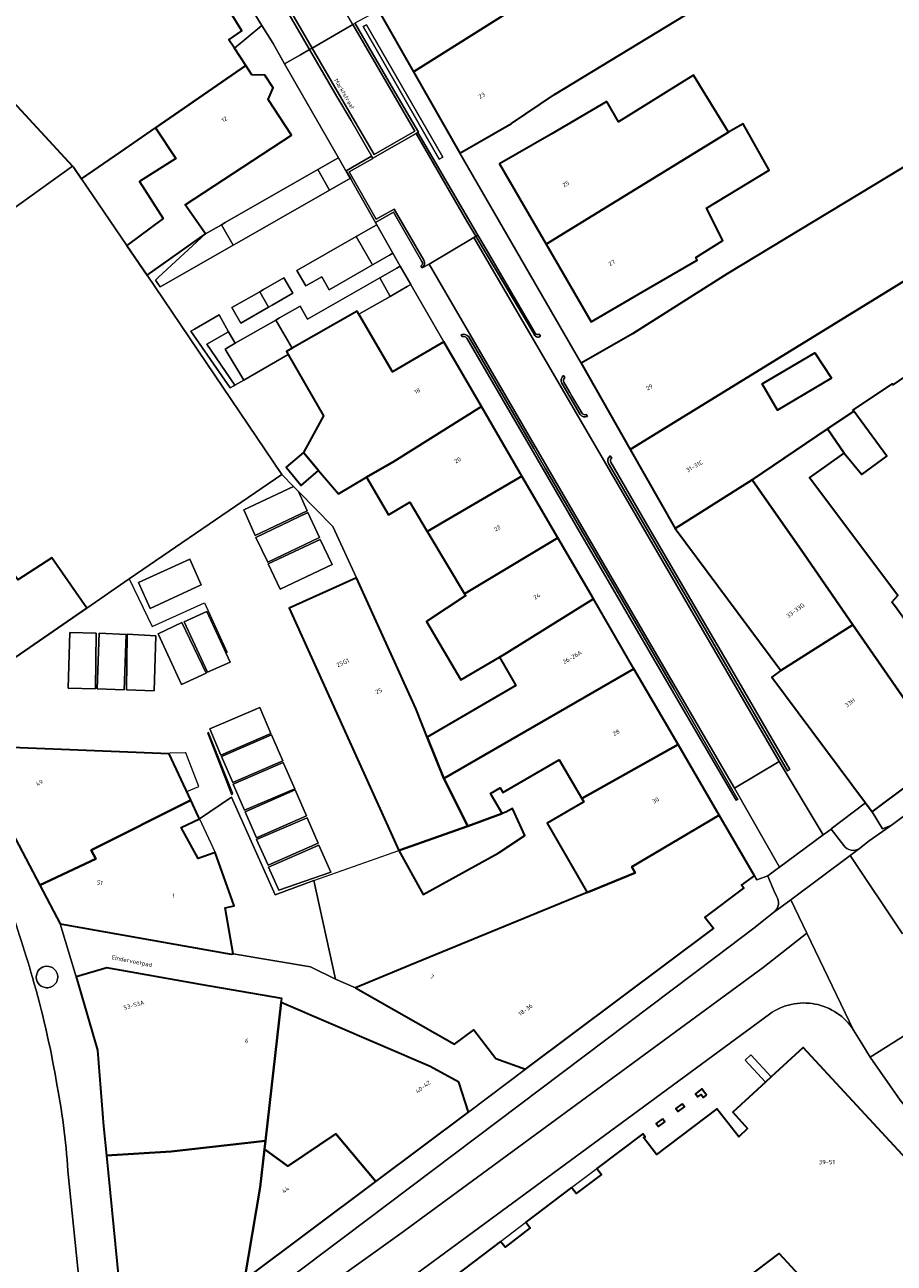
# Model space of a CAD drawing. Header units: metres. Extents: x 197700 to 204338, y 317132 to 325229.
# Tile 706 of 1056: x 202582 to 202656, y 319528 to 319632. Entities that reach past the tile are written whole.
import ezdxf
from ezdxf.enums import TextEntityAlignment as Align

# ---------------------------------------------------------------- set-up
doc = ezdxf.new("R2010")
doc.units = ezdxf.units.M
for name, color, linetype, lineweight in [('B-WE-GR-BEPLANTING_CULTUUR_BODEMBEDEKKER-GV', 90, 'Continuous', 18), ('B-WE-GR-BEPLANTING_CULTUUR_VASTE PLANTENVAK-GV', 90, 'Continuous', 18), ('B-WE-IE-TERREINAFSCHEIDING_KUNSTMATIG_MUUR-G', 90, 'IE-TERREINAFSCHEIDING-KUNSTMATIG-DICHT', 18), ('B-WE-IE-TERREINAFSCHEIDING_KUNSTMATIG_MUUR-GV', 90, 'Continuous', 18), ('B-WE-OG-BEBOUWING-GV', 7, 'Continuous', 35), ('B-WE-OG-BEBOUWING-T18', 10, 'Continuous', 18), ('B-WE-OG-TERREIN_ERF-GV', 7, 'Continuous', 18), ('B-WE-OG-TERREIN_ONBEGROEID-GV', 7, 'Continuous', 18), ('B-WE-OG-TOPOGRAFIE-T18', 10, 'Continuous', 18), ('B-WE-VH-VERHARDING_ASFALT-GV', 252, 'Continuous', 18), ('B-WE-VH-VERHARDING_BEDRIJFSVLOERPLAAT-GV', 252, 'Continuous', 18), ('B-WE-VH-VERHARDING_BETONSTRAATSTEEN-GV', 252, 'Continuous', 18), ('B-WE-VH-VERHARDING_OPEN-GV', 252, 'Continuous', 18), ('B-WE-VH-VERHARDING_SIERBESTRATING-GV', 252, 'Continuous', 18), ('B-WE-VH-VERHARDING_STRAATBAKSTEEN-GV', 252, 'Continuous', 18), ('B-WE-VH-VERHARDING_TEGEL-GV', 252, 'Continuous', 18)]:
    doc.layers.add(name, color=color, linetype=linetype, lineweight=lineweight)
doc.styles.add('NLCS-ISO-M200-T18', font='NLCS-ISO.ttf', dxfattribs={"height": 0.36})
doc.linetypes.add('IE-TERREINAFSCHEIDING-KUNSTMATIG-DICHT', pattern='A,8,-1,[82,NLCS.SHX,S=0.75,R=90,X=0,Y=0],-1', length=10)

msp = doc.modelspace()

# ---------------------------------------------------------------- linework, layer by layer
at = {"layer": 'B-WE-GR-BEPLANTING_CULTUUR_BODEMBEDEKKER-GV'}
for points in [[(202599.05, 319615.499), (202600.043, 319613.762), (202600.347, 319613.936), (202608.16, 319618.403), (202607.167, 319620.139), (202599.354, 319615.673)], [(202600.043, 319613.762), (202599.05, 319615.499), (202597.721, 319614.739), (202593.758, 319611.065), (202593.499, 319610.825), (202593.897, 319610.249), (202594.202, 319610.423)], [(202611.758, 319612.109), (202610.393, 319614.496), (202605.402, 319611.642), (202606.146, 319610.34), (202607.491, 319611.109), (202608.112, 319610.024)], [(202602.275, 319609.855), (202603.02, 319608.553), (202603.324, 319608.727), (202605.061, 319609.72), (202604.317, 319611.022), (202602.58, 319610.029)], [(202613.27, 319609.461), (202613.097, 319609.765), (202612.378, 319611.024), (202606.301, 319607.55), (202605.681, 319608.635), (202603.944, 319607.642), (202603.641, 319607.469), (202605, 319605.089), (202610.476, 319608.22), (202610.631, 319607.953)], [(202603.02, 319608.553), (202602.275, 319609.855), (202599.932, 319608.515), (202600.676, 319607.213)], [(202600.189, 319601.983), (202597.833, 319605.443), (202599.654, 319606.483), (202598.847, 319607.895), (202596.77, 319606.707), (202596.465, 319606.533), (202599.774, 319601.745), (202600.081, 319601.921)], [(202604.682, 319604.552), (202604.529, 319604.82), (202605, 319605.089), (202603.641, 319607.469), (202600.211, 319605.508), (202599.376, 319605.01), (202600.93, 319602.407)]]:
    msp.add_lwpolyline(points, close=True, dxfattribs=at)
at = {"layer": 'B-WE-GR-BEPLANTING_CULTUUR_VASTE PLANTENVAK-GV'}
for points in [[(202609.592, 319619.222), (202609.896, 319619.396), (202608.903, 319621.132), (202608.599, 319620.958), (202607.167, 319620.139), (202608.16, 319618.403)], [(202613.19, 319612.928), (202613.494, 319613.102), (202612.129, 319615.489), (202611.825, 319615.315), (202610.393, 319614.496), (202611.758, 319612.109)], [(202613.097, 319609.765), (202613.27, 319609.461), (202614.703, 319610.28), (202615.007, 319610.454), (202614.114, 319612.017), (202613.81, 319611.843), (202612.378, 319611.024)]]:
    msp.add_lwpolyline(points, close=True, dxfattribs=at)
at = {"layer": 'B-WE-IE-TERREINAFSCHEIDING_KUNSTMATIG_MUUR-G'}
for points in [[(202617.686, 319621.175), (202617.398, 319621.005), (202610.976, 319632.186), (202611.259, 319632.337)], [(202597.963, 319572.722), (202597.887, 319572.691), (202599.888, 319567.496), (202600.009, 319567.568)]]:
    msp.add_lwpolyline(points, close=True, dxfattribs=at)
for points in [[(202605.11, 319593.45), (202604.133, 319594.449)], [(202605.536, 319593.014), (202605.11, 319593.45)], [(202610.424, 319585.756), (202608.426, 319590.06), (202605.536, 319593.014)], [(202591.289, 319585.668), (202593.215, 319581.64), (202597.62, 319583.637), (202599.526, 319579.46)], [(202596.008, 319571.002), (202595.677, 319570.971), (202594.767, 319571), (202594.716, 319570.977)], [(202596.123, 319567.754), (202597.148, 319568.18), (202596.047, 319571.006), (202596.008, 319571.002)], [(202597.206, 319565.439), (202598.521, 319562.608)], [(202606.824, 319560.247), (202613.998, 319562.776)], [(202606.824, 319560.247), (202608.655, 319551.954)], [(202610.326, 319551.213), (202608.655, 319551.954)], [(202645.34, 319543.711), (202643.635, 319545.566), (202643.159, 319545.121), (202644.866, 319543.273)], [(202628.541, 319534.388), (202630.674, 319536.001)], [(202622.564, 319529.855), (202624.691, 319531.461)]]:
    msp.add_lwpolyline(points, dxfattribs=at)
at = {"layer": 'B-WE-IE-TERREINAFSCHEIDING_KUNSTMATIG_MUUR-GV'}
msp.add_lwpolyline([(202617.686, 319621.175), (202611.259, 319632.337), (202610.976, 319632.186), (202617.398, 319621.005)], close=True, dxfattribs=at)
at = {"layer": 'B-WE-OG-BEBOUWING-GV'}
for points in [[(202615.227, 319628.363), (202619.134, 319621.534), (202623.474, 319624.017), (202627.093, 319626.472), (202653.025, 319642.25), (202654.331, 319642.972), (202665.302, 319649.907), (202661.305, 319656.446), (202661.906, 319656.99), (202660.991, 319657.703), (202657.462, 319660.455), (202656.511, 319661.197), (202652.021, 319658.549), (202655.212, 319652.872), (202640.05, 319643.478), (202624.815, 319634.405)], [(202611.757, 319634.429), (202612.27, 319633.531), (202615.227, 319628.363), (202624.815, 319634.405), (202640.05, 319643.478), (202655.212, 319652.872), (202652.021, 319658.549), (202627.174, 319643.899), (202627.321, 319643.644)], [(202587.258, 319619.372), (202590.567, 319621.646), (202593.506, 319623.666), (202601.116, 319628.896), (202600.144, 319630.38), (202599.683, 319631.083), (202600.775, 319631.837), (202599.785, 319633.431), (202589.442, 319650.092), (202587.547, 319648.916), (202586.63, 319650.394), (202587.428, 319650.89), (202586.057, 319653.099), (202585.25, 319652.598), (202583.856, 319654.777), (202579.915, 319650.981), (202571.21, 319642.597), (202573.296, 319639.237), (202575.238, 319640.365), (202576.318, 319638.891), (202571.838, 319636.343), (202586.511, 319620.432), (202586.609, 319620.325)], [(202591.071, 319613.748), (202592.803, 319611.25), (202597.721, 319614.739), (202595.987, 319617.183), (202604.945, 319623.053), (202602.994, 319626.031), (202603.401, 319627.034), (202602.705, 319628.096), (202601.622, 319628.124), (202601.116, 319628.896), (202593.506, 319623.666), (202595.2, 319621.08), (202592.146, 319619.149), (202594.132, 319616.009)], [(202631.511, 319625.872), (202626.804, 319623.136), (202622.46, 319620.611), (202626.384, 319613.861), (202641.739, 319623.279), (202638.817, 319628.09), (202632.483, 319624.164)], [(202629.336, 319603.819), (202633.471, 319596.57), (202671.442, 319619.934), (202667.401, 319626.952), (202641.633, 319611.354), (202633.679, 319606.296)], [(202634.511, 319609.83), (202639.12, 319612.509), (202639, 319612.721), (202641.273, 319614.159), (202639.897, 319616.878), (202645.183, 319620.079), (202642.986, 319623.999), (202641.739, 319623.279), (202626.384, 319613.861), (202630.188, 319607.317)], [(202633.471, 319596.57), (202637.269, 319589.912), (202643.735, 319594.008), (202650.103, 319598.299), (202652.296, 319599.777), (202652.234, 319599.862), (202655.557, 319602.101), (202655.62, 319602.017), (202656.141, 319602.368), (202660.131, 319605.056), (202662.748, 319606.82), (202662.99, 319606.983), (202666.096, 319609.076), (202666.166, 319608.983), (202674.534, 319614.564), (202671.442, 319619.934)], [(202620.939, 319600.178), (202617.77, 319605.623), (202615.626, 319604.376), (202613.449, 319603.11), (202610.631, 319607.953), (202610.476, 319608.22), (202605, 319605.089), (202604.529, 319604.82), (202604.682, 319604.552), (202607.632, 319599.394), (202605.954, 319596.305), (202607.233, 319594.799), (202608.898, 319592.837), (202611.27, 319594.218), (202613.579, 319595.542)], [(202567.562, 319606.813), (202563.567, 319603.936), (202563.19, 319604.246), (202556.382, 319599.586), (202556.532, 319599.244), (202555.876, 319598.935), (202566.611, 319587.124), (202575.635, 319574.893), (202587.703, 319583.2), (202584.754, 319587.447), (202581.91, 319585.584), (202576.121, 319593.887), (202576.283, 319593.999)], [(202650.43, 319602.564), (202645.875, 319599.871), (202644.593, 319602.081), (202649.031, 319604.717)], [(202611.27, 319594.218), (202613.129, 319591.045), (202614.91, 319592.113), (202616.389, 319589.647), (202624.352, 319594.313), (202620.939, 319600.178), (202613.579, 319595.542)], [(202651.487, 319596.245), (202652.98, 319594.46), (202655.075, 319595.986), (202652.296, 319599.777), (202650.103, 319598.299)], [(202661.401, 319582.93), (202657.846, 319580.481), (202655.803, 319583.297), (202655.503, 319583.71), (202656.002, 319584.25), (202648.567, 319594.174), (202651.487, 319596.245), (202650.103, 319598.299), (202643.735, 319594.008), (202648.138, 319587.749), (202652.219, 319581.794), (202659.978, 319570.604), (202666.443, 319575.426)], [(202607.233, 319594.799), (202605.954, 319596.305), (202604.506, 319595.075), (202605.751, 319593.541)], [(202616.389, 319589.647), (202616.526, 319589.418), (202619.529, 319584.412), (202627.376, 319589.117), (202624.352, 319594.313)], [(202637.269, 319589.912), (202646.168, 319577.946), (202652.219, 319581.794), (202648.138, 319587.749), (202643.735, 319594.008)], [(202630.372, 319583.969), (202627.376, 319589.117), (202619.529, 319584.412), (202619.627, 319584.249), (202616.306, 319582.061), (202619.209, 319577.166), (202622.462, 319579.064), (202622.861, 319579.296)], [(202610.424, 319585.756), (202604.75, 319583.184), (202613.998, 319562.776), (202619.788, 319564.841), (202617.777, 319568.851), (202616.376, 319572.33), (202615.407, 319574.736)], [(202633.79, 319578.095), (202630.372, 319583.969), (202622.861, 319579.296), (202622.462, 319579.064), (202623.848, 319576.688), (202616.376, 319572.33), (202617.777, 319568.851)], [(202653.85, 319566.033), (202659.978, 319570.604), (202652.219, 319581.794), (202646.168, 319577.946), (202645.398, 319577.373), (202653.284, 319566.793)], [(202637.503, 319571.714), (202633.79, 319578.095), (202617.777, 319568.851), (202619.788, 319564.841), (202622.692, 319565.908), (202621.719, 319567.593), (202622.517, 319568.054), (202622.738, 319567.674), (202627.502, 319570.424), (202629.402, 319567.165)], [(202640.966, 319565.762), (202637.503, 319571.714), (202629.402, 319567.165), (202629.569, 319566.878), (202626.471, 319565.093), (202629.848, 319559.233), (202633.899, 319560.897), (202633.609, 319561.412)], [(202579.249, 319571.456), (202578.73, 319569.371), (202583.748, 319559.856), (202588.463, 319562.081), (202588.085, 319562.808), (202596.47, 319567.023), (202594.661, 319570.919), (202579.269, 319571.534), (202579.265, 319571.519)], [(202600.045, 319554.079), (202599.361, 319557.952), (202600.117, 319558.131), (202598.521, 319562.608), (202597.091, 319562.098), (202595.666, 319564.723), (202597.206, 319565.439), (202597.121, 319565.622), (202596.47, 319567.023), (202588.085, 319562.808), (202588.463, 319562.081), (202583.748, 319559.856), (202585.464, 319556.602), (202599.858, 319554.05)], [(202614.951, 319553.113), (202610.326, 319551.213), (202618.682, 319546.462), (202620.299, 319547.675), (202622.147, 319545.254), (202624.662, 319544.367), (202640.477, 319556.21), (202639.77, 319557.141), (202643.049, 319559.594), (202642.857, 319559.85), (202643.936, 319560.659), (202640.966, 319565.762), (202633.609, 319561.412), (202633.899, 319560.897), (202629.848, 319559.233)], [(202620.411, 319561.492), (202622.345, 319562.555), (202624.6, 319564.054), (202623.729, 319565.955), (202623.557, 319566.331), (202622.99, 319566.017), (202622.692, 319565.908), (202619.788, 319564.841), (202613.998, 319562.776), (202616.029, 319559.082)], [(202604.08, 319549.975), (202604.137, 319550.3), (202597.298, 319551.505), (202589.39, 319552.897), (202586.82, 319552.139), (202588.61, 319545.964), (202589.129, 319539.561), (202589.369, 319537.093), (202594.818, 319537.419), (202602.761, 319538.311)], [(202619.844, 319540.732), (202619.049, 319543.274), (202616.629, 319544.571), (202604.08, 319549.975), (202602.761, 319538.311), (202602.684, 319537.628), (202604.641, 319536.203), (202608.691, 319538.916), (202612.046, 319534.89)], [(202639.895, 319542.172), (202639.511, 319542.693), (202638.986, 319542.292), (202639.18, 319542.035), (202639.445, 319542.235), (202639.638, 319541.978)], [(202637.845, 319541.436), (202637.329, 319541.039), (202637.521, 319540.783), (202638.037, 319541.18)], [(202636.186, 319540.181), (202635.667, 319539.778), (202635.86, 319539.524), (202636.379, 319539.927)], [(202590.487, 319525.622), (202594.343, 319523.706), (202597.518, 319524.007), (202600.98, 319526.601), (202602.308, 319534.412), (202602.684, 319537.628), (202602.761, 319538.311), (202594.818, 319537.419), (202589.369, 319537.093), (202590.401, 319526.5)], [(202612.046, 319534.89), (202608.691, 319538.916), (202604.641, 319536.203), (202602.684, 319537.628), (202602.308, 319534.412), (202600.98, 319526.601)]]:
    msp.add_lwpolyline(points, close=True, dxfattribs=at)
for points in [[(202665.796, 319526.978), (202648.032, 319546.196), (202645.34, 319543.711), (202644.866, 319543.273), (202642.107, 319540.727), (202643.36, 319539.361), (202642.616, 319538.662), (202640.767, 319541.022), (202635.681, 319537.16), (202634.606, 319538.611), (202634.722, 319538.665), (202634.529, 319538.923), (202630.674, 319536.001), (202631.056, 319535.49), (202628.925, 319533.893), (202628.541, 319534.388), (202624.691, 319531.461), (202625.051, 319530.988), (202622.935, 319529.367), (202622.564, 319529.855), (202618.701, 319526.932), (202619.077, 319526.457), (202616.951, 319524.834), (202616.578, 319525.324)], [(202596.009, 319496.983), (202596.239, 319496.904), (202604.364, 319495.385), (202611.559, 319493.866), (202611.627, 319494.18), (202609.821, 319494.551), (202609.567, 319494.603), (202609.601, 319494.766), (202604.233, 319495.902), (202615.143, 319514.281), (202619.852, 319511.461), (202621.397, 319510.536), (202621.051, 319510.306), (202621.221, 319510.06), (202646.012, 319528.831), (202655.992, 319518.024), (202654.739, 319516.822), (202657.731, 319513.595)]]:
    msp.add_lwpolyline(points, dxfattribs=at)
at = {"layer": 'B-WE-OG-TERREIN_ERF-GV'}
for points in [[(202656.347, 319639.628), (202654.331, 319642.972), (202653.025, 319642.25), (202627.093, 319626.472), (202623.474, 319624.017), (202619.134, 319621.534), (202629.336, 319603.819), (202633.679, 319606.296), (202641.633, 319611.354), (202667.401, 319626.952)], [(202548.041, 319634.16), (202553.087, 319629.836), (202554.468, 319628.652), (202554.892, 319628.289), (202557.367, 319630.646), (202562.887, 319625.078), (202562.968, 319624.996), (202563.702, 319625.639), (202569.206, 319618.988), (202574.612, 319611.88), (202586.511, 319620.432), (202571.838, 319636.343)], [(202656.141, 319602.368), (202655.62, 319602.017), (202655.557, 319602.101), (202652.234, 319599.862), (202652.296, 319599.777), (202655.075, 319595.986), (202652.98, 319594.46), (202651.487, 319596.245), (202648.567, 319594.174), (202656.002, 319584.25), (202655.503, 319583.71), (202655.803, 319583.297)], [(202655.992, 319518.024), (202646.012, 319528.831), (202621.221, 319510.06)]]:
    msp.add_lwpolyline(points, dxfattribs=at)
for points in [[(202599.05, 319615.499), (202599.354, 319615.673), (202607.167, 319620.139), (202608.599, 319620.958), (202608.903, 319621.132), (202604.369, 319629.062), (202603.393, 319630.769), (202602.464, 319632.279), (202600.144, 319630.38), (202601.116, 319628.896), (202601.622, 319628.124), (202602.705, 319628.096), (202603.401, 319627.034), (202602.994, 319626.031), (202604.945, 319623.053), (202595.987, 319617.183), (202597.721, 319614.739)], [(202626.804, 319623.136), (202631.511, 319625.872), (202632.483, 319624.164), (202638.817, 319628.09), (202641.739, 319623.279), (202642.986, 319623.999), (202645.183, 319620.079), (202639.897, 319616.878), (202641.273, 319614.159), (202639, 319612.721), (202639.12, 319612.509), (202634.511, 319609.83), (202630.188, 319607.317), (202626.384, 319613.861), (202622.46, 319620.611)], [(202590.567, 319621.646), (202587.258, 319619.372), (202591.071, 319613.748), (202594.132, 319616.009), (202592.146, 319619.149), (202595.2, 319621.08), (202593.506, 319623.666)], [(202592.803, 319611.25), (202591.071, 319613.748), (202587.258, 319619.372), (202586.609, 319620.325), (202586.511, 319620.432), (202574.612, 319611.88), (202567.562, 319606.813), (202576.283, 319593.999), (202576.121, 319593.887), (202581.91, 319585.584), (202584.754, 319587.447), (202587.703, 319583.2), (202591.289, 319585.668), (202604.133, 319594.449)], [(202603.944, 319607.642), (202605.681, 319608.635), (202606.301, 319607.55), (202612.378, 319611.024), (202613.81, 319611.843), (202614.114, 319612.017), (202613.494, 319613.102), (202613.19, 319612.928), (202611.758, 319612.109), (202608.112, 319610.024), (202607.491, 319611.109), (202606.146, 319610.34), (202605.402, 319611.642), (202610.393, 319614.496), (202611.825, 319615.315), (202612.129, 319615.489), (202612.038, 319615.692), (202610.139, 319619.009), (202609.912, 319619.405), (202609.896, 319619.396), (202609.592, 319619.222), (202608.16, 319618.403), (202600.347, 319613.936), (202600.043, 319613.762), (202594.202, 319610.423), (202593.897, 319610.249), (202593.499, 319610.825), (202593.758, 319611.065), (202597.721, 319614.739), (202592.803, 319611.25), (202604.133, 319594.449), (202605.11, 319593.45), (202605.536, 319593.014), (202608.426, 319590.06), (202610.424, 319585.756), (202615.407, 319574.736), (202616.376, 319572.33), (202623.848, 319576.688), (202622.462, 319579.064), (202619.209, 319577.166), (202616.306, 319582.061), (202619.627, 319584.249), (202619.529, 319584.412), (202616.526, 319589.418), (202616.389, 319589.647), (202614.91, 319592.113), (202613.129, 319591.045), (202611.27, 319594.218), (202608.898, 319592.837), (202607.233, 319594.799), (202605.751, 319593.541), (202604.506, 319595.075), (202605.954, 319596.305), (202607.632, 319599.394), (202604.682, 319604.552), (202600.93, 319602.407), (202600.189, 319601.983), (202600.081, 319601.921), (202599.774, 319601.745), (202596.465, 319606.533), (202596.77, 319606.707), (202598.847, 319607.895), (202599.654, 319606.483), (202600.211, 319605.508), (202603.641, 319607.469)], [(202602.58, 319610.029), (202604.317, 319611.022), (202605.061, 319609.72), (202603.324, 319608.727), (202603.02, 319608.553), (202600.676, 319607.213), (202599.932, 319608.515), (202602.275, 319609.855)], [(202650.43, 319602.564), (202649.031, 319604.717), (202644.593, 319602.081), (202645.875, 319599.871)], [(202598.521, 319562.608), (202600.117, 319558.131), (202599.361, 319557.952), (202600.045, 319554.079), (202606.546, 319552.988), (202608.655, 319551.954), (202606.824, 319560.247), (202603.58, 319559.058), (202599.91, 319567.266), (202597.206, 319565.439), (202595.666, 319564.723), (202597.091, 319562.098)]]:
    msp.add_lwpolyline(points, close=True, dxfattribs=at)
at = {"layer": 'B-WE-OG-TERREIN_ONBEGROEID-GV'}
for points in [[(202584.516, 319553.013, 0.9995532), (202584.198, 319551.232)], [(202584.198, 319551.232, 1.0004472), (202584.516, 319553.013)]]:
    msp.add_lwpolyline(points, format="xyb", dxfattribs=at)
at = {"layer": 'B-WE-VH-VERHARDING_ASFALT-GV'}
for points in [[(202755.95, 319640.733), (202753.326, 319638.739), (202657.108, 319566.116), (202655.564, 319564.959), (202653.61, 319563.587), (202652.783, 319562.96)], [(202651.986, 319562.356), (202649.568, 319560.525), (202646.994, 319558.626), (202648.345, 319555.824), (202652.283, 319547.654), (202652.973, 319546.509), (202653.687, 319545.38), (202659.593, 319549.109), (202658.144, 319551.466), (202656.822, 319553.896)], [(202652.783, 319562.96), (202651.986, 319562.356), (202656.396, 319555.773)], [(202656.396, 319555.773), (202651.986, 319562.356)], [(202595.314, 319520.546), (202596.661, 319517.977), (202597.767, 319518.519), (202602.803, 319522.389), (202614.066, 319530.455), (202644.672, 319552.925), (202648.345, 319555.824), (202646.994, 319558.626), (202645.55, 319557.56), (202643.883, 319556.232), (202640.654, 319553.808), (202609.419, 319530.247), (202604.438, 319526.489), (202599.206, 319522.816)], [(202652.283, 319547.654), (202648.345, 319555.824), (202644.672, 319552.925), (202614.066, 319530.455), (202602.803, 319522.389), (202597.767, 319518.519), (202596.661, 319517.977), (202598.222, 319515.001), (202600.586, 319516.451), (202602.555, 319517.729), (202604.484, 319519.063), (202606.384, 319520.442), (202645.21, 319549.005)]]:
    msp.add_lwpolyline(points, dxfattribs=at)
for points in [[(202616.545, 319612.161), (202625.875, 319596.14), (202642.253, 319568.045), (202646.032, 319570.266), (202633.973, 319590.986), (202620.292, 319614.405)], [(202659.593, 319549.109), (202653.687, 319545.38), (202656.223, 319541.737), (202659.003, 319538.365), (202664.467, 319542.678), (202663.692, 319543.612), (202662.921, 319544.55), (202661.196, 319546.785)]]:
    msp.add_lwpolyline(points, close=True, dxfattribs=at)
msp.add_lwpolyline([(202645.21, 319549.005, -0.4296237), (202652.283, 319547.654)], format="xyb", dxfattribs=at)
at = {"layer": 'B-WE-VH-VERHARDING_BEDRIJFSVLOERPLAAT-GV'}
for points in [[(202616.101, 319612.501), (202613.607, 319616.818), (202612.085, 319615.95), (202609.803, 319619.945), (202611.799, 319621.078), (202611.685, 319621.27), (202609.557, 319620.026), (202609.912, 319619.405), (202610.139, 319619.009), (202612.038, 319615.692), (202613.538, 319616.559), (202615.926, 319612.398)], [(202615.854, 319612.015), (202615.954, 319611.869)], [(202619.233, 319606.227), (202619.312, 319606.07)], [(202619.702, 319605.946), (202625.127, 319596.633), (202626.643, 319594.031), (202628.875, 319590.203), (202636.955, 319576.345), (202642.396, 319567.014)], [(202642.396, 319567.014), (202642.548, 319567.075), (202637.163, 319576.374), (202631.884, 319585.488), (202626.31, 319595), (202625.352, 319596.644), (202619.878, 319606.04)], [(202627.709, 319602.156), (202629.247, 319599.522)], [(202627.962, 319602.638), (202627.864, 319602.781)], [(202629.398, 319599.643), (202628.553, 319601.059), (202628.384, 319601.356), (202627.881, 319602.238)], [(202629.885, 319599.339), (202629.769, 319599.513)], [(202631.917, 319595.842), (202631.8, 319596.026)], [(202631.641, 319595.384), (202638.177, 319584.168), (202640.906, 319579.491), (202646.734, 319569.503), (202646.918, 319569.607), (202641.133, 319579.533), (202640.216, 319581.106), (202635.054, 319589.968), (202631.842, 319595.482)]]:
    msp.add_lwpolyline(points, dxfattribs=at)
for points in [[(202615.926, 319612.398, -0.417246), (202615.854, 319612.015)], [(202615.954, 319611.869, 0.3864295), (202616.101, 319612.501)], [(202619.878, 319606.04, 0.3544627), (202619.233, 319606.227)], [(202619.312, 319606.07, -0.3461226), (202619.702, 319605.946)], [(202627.864, 319602.781, 0.3845711), (202627.709, 319602.156)], [(202627.881, 319602.238, -0.2907254), (202627.962, 319602.638)], [(202629.247, 319599.522, 0.3408573), (202629.885, 319599.339)], [(202629.769, 319599.513, -0.4287084), (202629.398, 319599.643)], [(202631.8, 319596.026, 0.3681839), (202631.641, 319595.384)], [(202631.842, 319595.482, -0.3887547), (202631.917, 319595.842)]]:
    msp.add_lwpolyline(points, format="xyb", dxfattribs=at)
at = {"layer": 'B-WE-VH-VERHARDING_BETONSTRAATSTEEN-GV'}
for points in [[(202579.269, 319571.534), (202594.661, 319570.919), (202596.47, 319567.023), (202597.121, 319565.622), (202597.206, 319565.439), (202599.91, 319567.266), (202603.58, 319559.058), (202606.824, 319560.247), (202608.655, 319551.954), (202610.326, 319551.213), (202614.951, 319553.113), (202629.848, 319559.233), (202626.471, 319565.093), (202629.569, 319566.878), (202629.402, 319567.165), (202627.502, 319570.424), (202622.738, 319567.674), (202622.517, 319568.054), (202621.719, 319567.593), (202622.692, 319565.908), (202622.99, 319566.017), (202623.557, 319566.331), (202623.729, 319565.955), (202624.6, 319564.054), (202622.345, 319562.555), (202620.411, 319561.492), (202616.029, 319559.082), (202613.998, 319562.776), (202604.75, 319583.184), (202610.424, 319585.756), (202608.426, 319590.06), (202605.536, 319593.014), (202606.263, 319591.398), (202601.886, 319589.322), (202600.923, 319591.464), (202605.11, 319593.45), (202604.133, 319594.449), (202591.289, 319585.668), (202587.703, 319583.2), (202575.635, 319574.893)], [(202589.003, 319518.61), (202587.193, 319525.04), (202587.216, 319525.1), (202586.124, 319535.798)]]:
    msp.add_lwpolyline(points, dxfattribs=at)
for points in [[(202605.536, 319593.014), (202605.11, 319593.45), (202600.923, 319591.464), (202601.886, 319589.322), (202606.263, 319591.398)], [(202606.334, 319591.254), (202601.935, 319589.153), (202602.956, 319587.065), (202607.296, 319589.147)], [(202606.334, 319591.254), (202607.296, 319589.147), (202602.956, 319587.065), (202601.935, 319589.153)], [(202607.363, 319588.975), (202608.367, 319586.87), (202603.996, 319584.805), (202602.977, 319586.926)], [(202607.363, 319588.975), (202602.977, 319586.926), (202603.996, 319584.805), (202608.367, 319586.87)], [(202592.075, 319585.36), (202596.375, 319587.327), (202597.353, 319585.165), (202593.051, 319583.179)], [(202592.075, 319585.36), (202593.051, 319583.179), (202597.353, 319585.165), (202596.375, 319587.327)], [(202595.908, 319582.036), (202597.813, 319582.917), (202599.794, 319578.656), (202597.867, 319577.798)], [(202595.908, 319582.036), (202597.867, 319577.798), (202599.794, 319578.656), (202597.813, 319582.917)], [(202586.13, 319576.448), (202586.273, 319581.158), (202588.51, 319581.09), (202588.431, 319576.39)], [(202586.13, 319576.448), (202588.431, 319576.39), (202588.51, 319581.09), (202586.273, 319581.158)], [(202588.595, 319576.411), (202588.762, 319581.078), (202591.017, 319580.986), (202590.857, 319576.303)], [(202588.595, 319576.411), (202590.857, 319576.303), (202591.017, 319580.986), (202588.762, 319581.078)], [(202593.734, 319581.036), (202595.723, 319581.973), (202597.761, 319577.707), (202595.7, 319576.778)], [(202593.734, 319581.036), (202595.7, 319576.778), (202597.761, 319577.707), (202595.723, 319581.973)], [(202591.058, 319576.314), (202591.124, 319581), (202593.514, 319580.869), (202593.378, 319576.231)], [(202591.058, 319576.314), (202593.378, 319576.231), (202593.514, 319580.869), (202591.124, 319581)], [(202599, 319570.812), (202598.063, 319573.021), (202602.282, 319574.82), (202603.215, 319572.647)], [(202599, 319570.812), (202603.215, 319572.647), (202602.282, 319574.82), (202598.063, 319573.021)], [(202600.006, 319568.503), (202604.221, 319570.341), (202603.256, 319572.536), (202599.064, 319570.712)], [(202600.006, 319568.503), (202599.064, 319570.712), (202603.256, 319572.536), (202604.221, 319570.341)], [(202600.992, 319566.171), (202600.032, 319568.37), (202604.261, 319570.187), (202605.227, 319567.988)], [(202600.992, 319566.171), (202605.227, 319567.988), (202604.261, 319570.187), (202600.032, 319568.37)], [(202606.202, 319565.705), (202601.99, 319563.853), (202601.056, 319566.039), (202605.257, 319567.883)], [(202606.202, 319565.705), (202605.257, 319567.883), (202601.056, 319566.039), (202601.99, 319563.853)], [(202602.973, 319561.536), (202607.192, 319563.396), (202606.264, 319565.545), (202602.015, 319563.717)], [(202602.973, 319561.536), (202602.015, 319563.717), (202606.264, 319565.545), (202607.192, 319563.396)], [(202608.255, 319560.957), (202607.256, 319563.235), (202603.005, 319561.386), (202603.874, 319559.429)], [(202608.255, 319560.957), (202603.874, 319559.429), (202603.005, 319561.386), (202607.256, 319563.235)]]:
    msp.add_lwpolyline(points, close=True, dxfattribs=at)
for points in [[(202583.135, 319552.084, 0.0134273), (202580.866, 319559.148)], [(202585.142, 319543.414, 0.0266569), (202583.135, 319552.084)], [(202586.124, 319535.798, 0.0288138), (202585.142, 319543.414)]]:
    msp.add_lwpolyline(points, format="xyb", dxfattribs=at)
at = {"layer": 'B-WE-VH-VERHARDING_OPEN-GV'}
msp.add_lwpolyline([(202613.27, 319609.461), (202610.631, 319607.953), (202613.449, 319603.11), (202615.626, 319604.376), (202617.77, 319605.623), (202614.114, 319612.017), (202615.007, 319610.454), (202614.703, 319610.28)], close=True, dxfattribs=at)
at = {"layer": 'B-WE-VH-VERHARDING_SIERBESTRATING-GV'}
for points in [[(202604.765, 319633.195), (202606.479, 319630.243), (202606.695, 319630.368), (202604.982, 319633.319), (202598.18, 319644.748)], [(202620.649, 319614.619), (202620.482, 319614.518), (202625.349, 319606.323)], [(202625.464, 319606.364), (202621.344, 319613.427), (202620.649, 319614.619)], [(202625.926, 319606.105), (202625.812, 319606.268)]]:
    msp.add_lwpolyline(points, dxfattribs=at)
for points in [[(202610.126, 319632.356), (202613.01, 319627.405), (202615.348, 319623.372), (202611.899, 319621.404), (202610.151, 319624.435), (202608.993, 319626.41), (202606.695, 319630.368), (202606.479, 319630.243), (202608.777, 319626.284), (202609.963, 319624.263), (202611.813, 319621.112), (202615.436, 319623.185), (202615.597, 319623.277), (202615.633, 319623.298), (202613.183, 319627.505), (202610.299, 319632.456)], [(202620.482, 319614.518), (202620.649, 319614.619), (202615.597, 319623.277), (202615.436, 319623.185), (202619.718, 319615.805)], [(202586.82, 319552.139), (202589.39, 319552.897), (202597.298, 319551.505), (202604.137, 319550.3), (202604.08, 319549.975), (202616.629, 319544.571), (202619.049, 319543.274), (202619.844, 319540.732), (202624.662, 319544.367), (202622.147, 319545.254), (202620.299, 319547.675), (202618.682, 319546.462), (202610.326, 319551.213), (202608.655, 319551.954), (202606.546, 319552.988), (202600.045, 319554.079), (202599.858, 319554.05), (202585.464, 319556.602)]]:
    msp.add_lwpolyline(points, close=True, dxfattribs=at)
for points in [[(202625.349, 319606.323, 0.5451635), (202625.926, 319606.105)], [(202625.812, 319606.268, -0.4368324), (202625.464, 319606.364)]]:
    msp.add_lwpolyline(points, format="xyb", dxfattribs=at)
at = {"layer": 'B-WE-VH-VERHARDING_STRAATBAKSTEEN-GV'}
for points in [[(202586.16, 319662.422), (202584.18, 319661.205), (202586.982, 319657.317), (202587.159, 319657.031), (202597.985, 319639.562), (202601.05, 319634.578), (202601.146, 319634.422), (202602.464, 319632.279), (202603.393, 319630.769), (202604.369, 319629.062)], [(202598.18, 319644.748), (202604.982, 319633.319), (202606.695, 319630.368)], [(202606.695, 319630.368), (202610.126, 319632.356), (202606.456, 319638.657), (202602.973, 319644.462)], [(202604.369, 319629.062), (202605.717, 319629.802), (202606.479, 319630.243), (202604.765, 319633.195)], [(202619.134, 319621.534), (202615.227, 319628.363), (202612.27, 319633.531), (202610.296, 319632.462), (202610.299, 319632.456), (202613.183, 319627.505), (202615.633, 319623.298), (202615.597, 319623.277), (202620.649, 319614.619), (202621.344, 319613.427), (202625.464, 319606.364)], [(202616.545, 319612.161), (202620.292, 319614.405), (202620.482, 319614.518), (202619.718, 319615.805), (202615.436, 319623.185), (202611.813, 319621.112), (202611.799, 319621.078), (202609.803, 319619.945), (202612.085, 319615.95), (202613.607, 319616.818), (202616.101, 319612.501)], [(202625.349, 319606.323), (202620.482, 319614.518), (202620.292, 319614.405), (202633.973, 319590.986), (202646.032, 319570.266), (202649.727, 319564.088), (202650.094, 319564.359), (202650.402, 319564.586), (202650.406, 319564.604), (202653.284, 319566.793), (202645.398, 319577.373), (202646.168, 319577.946), (202637.269, 319589.912), (202633.471, 319596.57), (202629.336, 319603.819), (202619.134, 319621.534)], [(202615.926, 319612.398), (202613.538, 319616.559), (202612.038, 319615.692), (202612.129, 319615.489), (202613.494, 319613.102), (202614.114, 319612.017), (202617.77, 319605.623), (202620.939, 319600.178), (202624.352, 319594.313), (202627.376, 319589.117), (202630.372, 319583.969), (202633.79, 319578.095), (202637.503, 319571.714), (202640.966, 319565.762), (202643.936, 319560.659), (202644.137, 319560.316), (202645.053, 319560.643), (202645.74, 319561.149)], [(202645.74, 319561.149), (202646.061, 319561.386), (202642.253, 319568.045), (202625.875, 319596.14), (202616.545, 319612.161), (202615.954, 319611.869), (202615.854, 319612.015)], [(202615.954, 319611.869), (202616.545, 319612.161)], [(202619.312, 319606.07), (202619.233, 319606.227)], [(202625.812, 319606.268), (202625.926, 319606.105)], [(202637.163, 319576.374), (202642.548, 319567.075), (202642.396, 319567.014), (202636.955, 319576.345), (202628.875, 319590.203), (202626.643, 319594.031), (202625.127, 319596.633), (202619.702, 319605.946)], [(202619.878, 319606.04), (202625.352, 319596.644), (202626.31, 319595), (202631.884, 319585.488), (202637.163, 319576.374)], [(202629.247, 319599.522), (202627.709, 319602.156)], [(202627.864, 319602.781), (202627.962, 319602.638)], [(202627.881, 319602.238), (202628.384, 319601.356), (202628.553, 319601.059), (202629.398, 319599.643)], [(202629.769, 319599.513), (202629.885, 319599.339)], [(202631.8, 319596.026), (202631.917, 319595.842)], [(202631.842, 319595.482), (202635.054, 319589.968), (202640.216, 319581.106), (202641.133, 319579.533), (202646.918, 319569.607), (202646.734, 319569.503), (202640.906, 319579.491), (202638.177, 319584.168), (202631.641, 319595.384)], [(202586.82, 319552.139), (202585.464, 319556.602), (202583.748, 319559.856), (202578.73, 319569.371), (202579.249, 319571.456), (202579.265, 319571.519), (202579.237, 319571.582)], [(202650.094, 319564.359), (202649.727, 319564.088), (202646.061, 319561.386), (202645.74, 319561.149), (202645.053, 319560.643), (202645.066, 319560.612), (202645.665, 319559.201), (202645.785, 319558.959), (202645.794, 319558.943)], [(202651.456, 319563.194), (202650.402, 319564.586), (202650.094, 319564.359)], [(202645.612, 319557.61), (202645.55, 319557.56), (202646.994, 319558.626), (202649.568, 319560.525), (202651.986, 319562.356), (202652.783, 319562.96)], [(202586.124, 319535.798), (202587.216, 319525.1), (202587.382, 319525.125), (202587.27, 319526.13), (202590.401, 319526.5), (202589.369, 319537.093), (202589.129, 319539.561), (202588.61, 319545.964), (202586.82, 319552.139)]]:
    msp.add_lwpolyline(points, dxfattribs=at)
for points in [[(202600.144, 319630.38), (202602.464, 319632.279), (202601.146, 319634.422), (202599.785, 319633.431), (202600.775, 319631.837), (202599.683, 319631.083)], [(202613.01, 319627.405), (202610.126, 319632.356), (202606.695, 319630.368), (202608.993, 319626.41), (202610.151, 319624.435), (202611.899, 319621.404), (202615.348, 319623.372)], [(202617.686, 319621.175), (202617.398, 319621.005), (202610.976, 319632.186), (202611.259, 319632.337)], [(202611.799, 319621.078), (202611.813, 319621.112), (202609.963, 319624.263), (202608.777, 319626.284), (202606.479, 319630.243), (202605.717, 319629.802), (202604.369, 319629.062), (202608.903, 319621.132), (202609.896, 319619.396), (202609.912, 319619.405), (202609.557, 319620.026), (202611.685, 319621.27)], [(202649.727, 319564.088), (202646.032, 319570.266), (202642.253, 319568.045), (202646.061, 319561.386)]]:
    msp.add_lwpolyline(points, close=True, dxfattribs=at)
for points in [[(202615.854, 319612.015, 0.417246), (202615.926, 319612.398)], [(202616.101, 319612.501, -0.3864295), (202615.954, 319611.869)], [(202619.233, 319606.227, -0.3544627), (202619.878, 319606.04)], [(202619.702, 319605.946, 0.3461226), (202619.312, 319606.07)], [(202625.926, 319606.105, -0.5451635), (202625.349, 319606.323)], [(202625.464, 319606.364, 0.4368324), (202625.812, 319606.268)], [(202627.709, 319602.156, -0.3845711), (202627.864, 319602.781)], [(202627.962, 319602.638, 0.2907254), (202627.881, 319602.238)], [(202629.885, 319599.339, -0.3408573), (202629.247, 319599.522)], [(202629.398, 319599.643, 0.4287084), (202629.769, 319599.513)], [(202631.641, 319595.384, -0.3681839), (202631.8, 319596.026)], [(202631.917, 319595.842, 0.3887547), (202631.842, 319595.482)], [(202652.783, 319562.96, -0.4147291), (202651.456, 319563.194)], [(202580.866, 319559.148, -0.0134273), (202583.135, 319552.084)], [(202645.794, 319558.943, -0.379788), (202645.612, 319557.61)], [(202584.198, 319551.232, -0.9995532), (202584.516, 319553.013)], [(202584.516, 319553.013, -1.0004472), (202584.198, 319551.232)], [(202583.135, 319552.084, -0.0266569), (202585.142, 319543.414)], [(202585.142, 319543.414, -0.0288138), (202586.124, 319535.798)]]:
    msp.add_lwpolyline(points, format="xyb", dxfattribs=at)
at = {"layer": 'B-WE-VH-VERHARDING_TEGEL-GV'}
for points in [[(202755.922, 319649.388), (202755.415, 319646.611), (202750.359, 319639.749), (202750.077, 319639.939), (202747.163, 319635.913), (202746.623, 319636.281), (202745.523, 319635.51), (202745.631, 319635.366), (202731.091, 319624.418), (202716.778, 319613.075), (202711.104, 319608.801), (202705.496, 319604.578), (202700.076, 319600.497), (202699.974, 319600.632), (202696.858, 319598.275), (202694.437, 319596.444), (202681.002, 319586.282), (202679.084, 319584.856), (202672.373, 319579.85), (202666.443, 319575.426), (202659.978, 319570.604), (202653.85, 319566.033), (202654.714, 319564.614)], [(202655.564, 319564.959), (202657.108, 319566.116), (202753.326, 319638.739), (202755.95, 319640.733)], [(202654.714, 319564.614), (202653.85, 319566.033), (202653.284, 319566.793), (202650.406, 319564.604), (202650.402, 319564.586), (202651.456, 319563.194)], [(202652.783, 319562.96), (202653.61, 319563.587), (202655.564, 319564.959)], [(202645.794, 319558.943), (202645.785, 319558.959), (202645.665, 319559.201), (202645.066, 319560.612), (202645.053, 319560.643), (202644.137, 319560.316), (202643.936, 319560.659), (202642.857, 319559.85), (202643.049, 319559.594), (202639.77, 319557.141), (202640.477, 319556.21), (202624.662, 319544.367)], [(202604.438, 319526.489), (202609.419, 319530.247), (202640.654, 319553.808), (202643.883, 319556.232), (202645.55, 319557.56), (202645.612, 319557.61)], [(202645.21, 319549.005), (202606.384, 319520.442)], [(202659.003, 319538.365), (202656.223, 319541.737), (202653.687, 319545.38), (202652.973, 319546.509), (202652.283, 319547.654)], [(202618.701, 319526.932), (202622.564, 319529.855), (202622.935, 319529.367), (202625.051, 319530.988), (202624.691, 319531.461), (202628.541, 319534.388), (202628.925, 319533.893), (202631.056, 319535.49), (202630.674, 319536.001), (202634.529, 319538.923), (202634.722, 319538.665), (202634.606, 319538.611), (202635.681, 319537.16), (202640.767, 319541.022), (202642.616, 319538.662), (202643.36, 319539.361), (202642.107, 319540.727), (202644.866, 319543.273), (202645.34, 319543.711), (202648.032, 319546.196), (202665.796, 319526.978)], [(202624.662, 319544.367), (202619.844, 319540.732), (202612.046, 319534.89), (202600.98, 319526.601), (202597.518, 319524.007), (202594.343, 319523.706), (202590.487, 319525.622), (202590.401, 319526.5), (202587.27, 319526.13), (202587.382, 319525.125), (202587.216, 319525.1), (202587.193, 319525.04), (202589.003, 319518.61)]]:
    msp.add_lwpolyline(points, dxfattribs=at)
for points in [[(202599.376, 319605.01), (202600.211, 319605.508), (202599.654, 319606.483), (202597.833, 319605.443), (202600.189, 319601.983), (202600.93, 319602.407)], [(202638.986, 319542.292), (202639.511, 319542.693), (202639.895, 319542.172), (202639.638, 319541.978), (202639.445, 319542.235), (202639.18, 319542.035)], [(202637.329, 319541.039), (202637.845, 319541.436), (202638.037, 319541.18), (202637.521, 319540.783)], [(202635.667, 319539.778), (202636.186, 319540.181), (202636.379, 319539.927), (202635.86, 319539.524)]]:
    msp.add_lwpolyline(points, close=True, dxfattribs=at)
for points in [[(202654.714, 319564.614, 0.0459523), (202655.564, 319564.959)], [(202655.564, 319564.959, -0.0459523), (202654.714, 319564.614)], [(202651.456, 319563.194, 0.4147291), (202652.783, 319562.96)], [(202645.612, 319557.61, 0.379788), (202645.794, 319558.943)], [(202652.283, 319547.654, 0.4296237), (202645.21, 319549.005)]]:
    msp.add_lwpolyline(points, format="xyb", dxfattribs=at)

# ---------------------------------------------------------------- texts
at = {"layer": 'B-WE-OG-BEBOUWING-T18', "style": 'NLCS-ISO-M200-T18'}
for s, rotation, p in [('23', 29.7, (202620.971, 319626.378)), ('12', 33.2, (202599.3, 319624.37)), ('25', 30.1, (202628.062, 319618.933)), ('27', 30.1, (202631.926, 319612.286)), ('29', 29.7, (202635.087, 319601.809)), ('18', 30.2, (202615.544, 319601.496)), ('20', 30.2, (202618.939, 319595.662)), ('31-31C', 29.7, (202638.884, 319595.154)), ('22', 30.2, (202622.277, 319589.927)), ('24', 30.2, (202625.615, 319584.191)), ('33-33G', 36.6, (202647.39, 319583.006)), ('25G1', 24.3, (202609.271, 319578.598)), ('26-26A', 30.1, (202628.596, 319579.068)), ('25', 24.3, (202612.299, 319576.216)), ('33H', 36.7, (202651.983, 319575.231)), ('28', 30.1, (202632.29, 319572.719)), ('49', 27.8, (202583.72, 319568.484)), ('30', 30.1, (202635.615, 319567.005)), ('51', 350, (202588.813, 319560.071)), ('1', 350, (202595.002, 319558.973)), ('7', 330.4, (202616.787, 319552.141)), ('53-53A', 16.1, (202591.674, 319549.759)), ('18-36', 36.8, (202624.653, 319549.358)), ('6', 350.1, (202601.191, 319546.757)), ('40-42', 36.8, (202616.027, 319542.871)), ('44', 36.8, (202604.451, 319534.199))]:
    msp.add_text(s, height=0.36, rotation=rotation, dxfattribs=at).set_placement(p, align=Align.MIDDLE)
msp.add_text('39-51', height=0.36, dxfattribs=at).set_placement((202650.039, 319536.533), align=Align.MIDDLE)
at = {"layer": 'B-WE-OG-TOPOGRAFIE-T18', "style": 'NLCS-ISO-M200-T18'}
for s, rotation, p in [('Marktstraat', 300.4, (202609.408, 319626.511)), ('Eindervoetpad', 348.8, (202591.504, 319553.413))]:
    msp.add_text(s, height=0.36, rotation=rotation, dxfattribs=at).set_placement(p, align=Align.MIDDLE)

doc.saveas('drawing.dxf')
